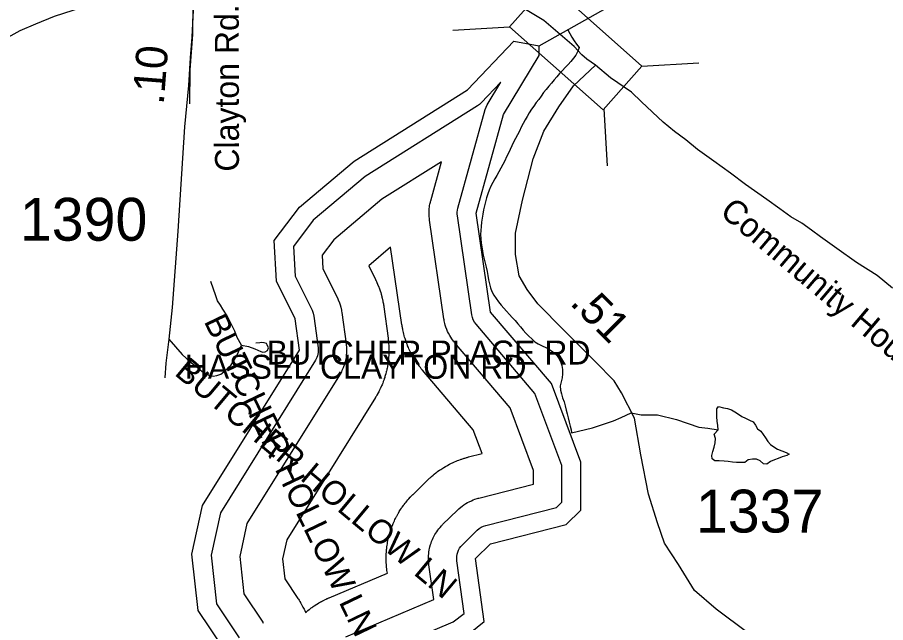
# Model space of a CAD drawing. Extents: x 1950930 to 2061844, y 904556 to 1017002.
# Drawn here: x 1996378 to 1999821, y 983088 to 985488 of the extents above; entities that cross this region are included whole.
import ezdxf

# ---------------------------------------------------------------- set-up
doc = ezdxf.new("R2010")
doc.units = 0
for name, color, linetype in [('Exist Hydrographic Buffer Line', 7, 'Continuous'), ('Exist Hydrographic Creek Single Shore', 7, 'Continuous'), ('Exist Hydrographic Lake Shore', 7, 'Continuous'), ('Exist Hydrographic Misc Water Feature', 7, 'Continuous'), ('Exist Road Non-System Type 51', 7, 'Continuous'), ('Exist Road Non-System Type 51 Label', 7, 'Continuous'), ('Exist Road Primary US Structure Standard Bridge CELL', 7, 'Continuous'), ('Exist Road Secondary Structure Standard Bridge CELL', 7, 'Continuous'), ('Exist Road Secondary Type 51 Attributed', 7, 'Continuous'), ('Exist Road Secondary Type 51 Label', 7, 'Continuous'), ('Exist Road Secondary Type 51 Number Label', 7, 'Continuous')]:
    doc.layers.add(name, color=color, linetype=linetype)

msp = doc.modelspace()

# ---------------------------------------------------------------- linework, layer by layer
at = {"layer": 'Exist Hydrographic Buffer Line'}
for points in [[(1997724.1, 982928.6), (1998106.7, 983090.4), (1998149.4, 983124.5), (1998121.1, 983332.5), (1998120.5, 983341.2), (1998120.8, 983349.9), (1998122.1, 983358.6), (1998124.5, 983367), (1998127.8, 983375), (1998132, 983382.7), (1998137.1, 983389.8), (1998143, 983396.2), (1998202, 983454.1), (1998209.5, 983460.5), (1998217.8, 983465.9), (1998226.7, 983470.1), (1998236.1, 983473.2), (1998516.1, 983544), (1998537.5, 983565.3), (1998537.5, 983711), (1998430.8, 983996.8), (1998197.4, 984270.8), (1998191.2, 984279.2), (1998186.2, 984288.5), (1998182.5, 984298.3), (1998180.3, 984308.6), (1998123.3, 984700.4), (1998122.6, 984708.1), (1998122.6, 984715.8), (1998123.5, 984723.5), (1998125.2, 984731.1), (1998233, 985122.7), (1998236.5, 985132.6), (1998241.3, 985141.8), (1998295.4, 985230.7), (1998217.8, 985149.2), (1998210.9, 985142.9), (1998203.3, 985137.4), (1997757.7, 984857.4), (1997551.2, 984683.6), (1997472.8, 984579.8), (1997479.4, 984461.6), (1997546.6, 984326.2), (1997551.1, 984314.9), (1997553.7, 984303), (1997570.7, 984177.9), (1997571.3, 984171.4), (1997571.4, 984164.9), (1997570.8, 984158.5), (1997569.7, 984152), (1997568.1, 984145.8), (1997565.9, 984139.6), (1997563.2, 984133.7), (1997560, 984128.1), (1997182.9, 983523.5), (1997146.4, 983355.5), (1997168, 983162.2), (1997257.8, 983027.6)], [(1997680.5, 983031.8), (1998029, 983179.1), (1998010.1, 983317.4), (1998009.8, 983320.7), (1998009.5, 983323.9), (1998008.8, 983332.6), (1998008.5, 983339.1), (1998008.5, 983345.6), (1998008.9, 983354.4), (1998009.3, 983360.9), (1998010.2, 983367.3), (1998011.5, 983375.9), (1998012.7, 983382.3), (1998014.3, 983388.7), (1998016.6, 983397.1), (1998018.5, 983403.3), (1998020.8, 983409.4), (1998024.1, 983417.5), (1998026.8, 983423.4), (1998029.8, 983429.2), (1998034, 983436.9), (1998037.3, 983442.5), (1998041, 983447.9), (1998046, 983455), (1998050, 983460.2), (1998054.2, 983465.1), (1998060.1, 983471.6), (1998062.3, 983473.9), (1998064.6, 983476.3), (1998123.7, 983534.1), (1998126.3, 983536.6), (1998129.1, 983539.1), (1998136.6, 983545.5), (1998142.4, 983550.1), (1998148.4, 983554.3), (1998156.7, 983559.7), (1998163, 983563.6), (1998169.5, 983567), (1998178.5, 983571.2), (1998185.2, 983574.2), (1998192.2, 983576.7), (1998201.6, 983579.7), (1998205.1, 983580.8), (1998208.6, 983581.8), (1998425.5, 983636.6), (1998425.5, 983690.8), (1998332.8, 983939.2), (1998112.1, 984198.1), (1998109.7, 984201.2), (1998107.3, 984204.3), (1998101, 984212.8), (1998096.6, 984219.2), (1998092.6, 984226), (1998087.6, 984235.3), (1998084.1, 984242.3), (1998081.1, 984249.6), (1998077.5, 984259.4), (1998075, 984266.9), (1998073.1, 984274.5), (1998070.8, 984284.8), (1998070.1, 984288.6), (1998069.4, 984292.5), (1998012.4, 984684.2), (1998012.1, 984687.1), (1998011.8, 984690), (1998011, 984697.7), (1998010.6, 984703.5), (1998010.6, 984709.2), (1998010.6, 984717), (1998010.8, 984722.8), (1998011.4, 984728.5), (1998012.2, 984736.2), (1998013, 984742), (1998014.1, 984747.6), (1998015.8, 984755.2), (1998016.5, 984758), (1998017.2, 984760.8), (1998059.6, 984914.9), (1997823.8, 984766.7), (1997632.9, 984606.1), (1997586.9, 984545.1), (1997589.9, 984490.8), (1997646.9, 984376), (1997648.8, 984371.9), (1997650.6, 984367.7), (1997655.1, 984356.3), (1997658.2, 984347.7), (1997660.5, 984338.9), (1997663.1, 984327), (1997664, 984322.6), (1997664.7, 984318.1), (1997681.7, 984193), (1997682, 984190.6), (1997682.3, 984188.2), (1997682.9, 984181.7), (1997683.2, 984176.9), (1997683.3, 984172), (1997683.4, 984165.5), (1997683.3, 984160.7), (1997683, 984155.8), (1997682.5, 984149.4), (1997682, 984144.5), (1997681.3, 984139.7), (1997680.2, 984133.3), (1997679.3, 984128.6), (1997678.1, 984123.8), (1997676.5, 984117.6), (1997675.2, 984112.9), (1997673.7, 984108.3), (1997671.5, 984102.2), (1997669.8, 984097.6), (1997667.8, 984093.2), (1997665.2, 984087.3), (1997663, 984082.9), (1997660.7, 984078.6), (1997657.6, 984073), (1997656.3, 984070.9), (1997655.1, 984068.8), (1997288.2, 983480.7), (1997259.8, 983349.7), (1997276.3, 983201.7), (1997351, 983089.7), (1997353.3, 983086.1)]]:
    msp.add_lwpolyline(points, dxfattribs=at)
msp.add_lwpolyline([(1997520.8, 983127.7), (1997524.1, 983130.5), (1997527.2, 983133.2), (1997530.4, 983135.7), (1997534.6, 983139.1), (1997536.2, 983140.3), (1997537.8, 983141.6), (1997543.7, 983145.9), (1997545.3, 983147.1), (1997546.9, 983148.3), (1997551.4, 983151.5), (1997554.7, 983153.8), (1997558.1, 983156), (1997562.7, 983158.9), (1997564.4, 983160), (1997566.1, 983161.1), (1997572.3, 983164.9), (1997574.1, 983165.9), (1997575.8, 983166.9), (1997580.6, 983169.6), (1997584.1, 983171.6), (1997587.7, 983173.5), (1997592.5, 983176), (1997594.4, 983176.9), (1997596.2, 983177.8), (1997602.7, 983180.9), (1997603.6, 983181.4), (1997604.6, 983181.8), (1997607, 983182.9), (1997608.9, 983183.8), (1997610.7, 983184.6), (1997613.2, 983185.7), (1997614.1, 983186.1), (1997615.1, 983186.5), (1997845.2, 983283.8), (1997843.7, 983294.8), (1997843.5, 983296), (1997843.4, 983297.2), (1997843, 983300.4), (1997842.7, 983302.9), (1997842.5, 983305.3), (1997842.2, 983308.5), (1997842.1, 983309.8), (1997842, 983311), (1997841.3, 983319.7), (1997841.1, 983322.1), (1997841, 983324.6), (1997840.7, 983331.1), (1997840.5, 983336), (1997840.5, 983340.8), (1997840.5, 983347.4), (1997840.6, 983349.8), (1997840.7, 983352.2), (1997841, 983361), (1997841.1, 983363.4), (1997841.3, 983365.8), (1997841.7, 983372.3), (1997842.1, 983377.2), (1997842.7, 983382.1), (1997843.5, 983388.5), (1997843.8, 983391), (1997844.2, 983393.4), (1997845.5, 983402), (1997845.9, 983404.4), (1997846.4, 983406.8), (1997847.6, 983413.2), (1997848.5, 983418), (1997849.6, 983422.8), (1997851.2, 983429.1), (1997851.8, 983431.5), (1997852.5, 983433.8), (1997854.8, 983442.2), (1997855.5, 983444.6), (1997856.2, 983446.9), (1997858.1, 983453.1), (1997859.6, 983457.8), (1997861.3, 983462.4), (1997863.6, 983468.5), (1997864.5, 983470.8), (1997865.4, 983473), (1997868.7, 983481.1), (1997869.6, 983483.4), (1997870.6, 983485.6), (1997873.2, 983491.6), (1997875.3, 983496), (1997877.5, 983500.4), (1997880.4, 983506.2), (1997881.6, 983508.3), (1997882.7, 983510.5), (1997887, 983518.1), (1997888.2, 983520.3), (1997889.4, 983522.4), (1997892.7, 983528), (1997895.3, 983532.2), (1997897.9, 983536.3), (1997901.6, 983541.7), (1997902.9, 983543.7), (1997904.3, 983545.7), (1997909.4, 983552.8), (1997910.9, 983554.7), (1997912.3, 983556.7), (1997916.3, 983561.9), (1997919.3, 983565.7), (1997922.4, 983569.5), (1997926.7, 983574.4), (1997928.3, 983576.3), (1997929.9, 983578.1), (1997935.8, 983584.6), (1997936.6, 983585.5), (1997937.4, 983586.4), (1997939.6, 983588.7), (1997941.3, 983590.5), (1997943, 983592.3), (1997945.3, 983594.6), (1997946.2, 983595.4), (1997947.1, 983596.3), (1998006.1, 983654.1), (1998007.1, 983655.1), (1998008.1, 983656), (1998010.8, 983658.6), (1998012.8, 983660.5), (1998014.9, 983662.3), (1998017.6, 983664.8), (1998018.7, 983665.7), (1998019.7, 983666.6), (1998027.2, 983673), (1998029.3, 983674.8), (1998031.5, 983676.5), (1998037.2, 983681.2), (1998041.6, 983684.6), (1998046.1, 983687.8), (1998052.1, 983692), (1998054.4, 983693.6), (1998056.7, 983695.1), (1998065, 983700.5), (1998067.3, 983702), (1998069.7, 983703.5), (1998076, 983707.3), (1998080.8, 983710.1), (1998085.7, 983712.7), (1998092.2, 983716.1), (1998094.7, 983717.3), (1998097.2, 983718.6), (1998106.1, 983722.8), (1998108.6, 983724), (1998111.1, 983725.1), (1998117.9, 983728.1), (1998123, 983730.2), (1998128.2, 983732.2), (1998135.1, 983734.7), (1998137.7, 983735.6), (1998140.3, 983736.5), (1998149.7, 983739.5), (1998151, 983739.9), (1998152.4, 983740.4), (1998155.9, 983741.4), (1998158.5, 983742.2), (1998161.2, 983743), (1998164.8, 983743.9), (1998166.1, 983744.3), (1998167.5, 983744.6), (1998221, 983758.2), (1998185.7, 983852.7), (1997984.3, 984089.2), (1997983.3, 984090.3), (1997982.4, 984091.4), (1997979.9, 984094.5), (1997978, 984096.8), (1997976.2, 984099.1), (1997973.8, 984102.2), (1997972.9, 984103.4), (1997972.1, 984104.6), (1997965.8, 984113), (1997964.1, 984115.4), (1997962.4, 984117.8), (1997958, 984124.3), (1997954.7, 984129.2), (1997951.7, 984134.3), (1997947.7, 984141), (1997946.2, 984143.6), (1997944.8, 984146.2), (1997939.8, 984155.4), (1997938.4, 984158), (1997937.1, 984160.7), (1997933.6, 984167.7), (1997931.1, 984173), (1997928.7, 984178.4), (1997925.8, 984185.7), (1997924.7, 984188.4), (1997923.6, 984191.2), (1997920, 984201), (1997919, 984203.8), (1997918, 984206.6), (1997915.5, 984214), (1997913.8, 984219.7), (1997912.2, 984225.4), (1997910.3, 984233), (1997909.6, 984235.8), (1997908.9, 984238.7), (1997906.7, 984249), (1997906.4, 984250.4), (1997906.1, 984251.9), (1997905.3, 984255.7), (1997904.8, 984258.6), (1997904.3, 984261.5), (1997903.6, 984265.4), (1997903.4, 984266.8), (1997903.2, 984268.3), (1997858.4, 984576.2), (1997771.4, 984503), (1997797.4, 984450.7), (1997798.1, 984449.1), (1997798.9, 984447.6), (1997800.8, 984443.5), (1997802.3, 984440.4), (1997803.6, 984437.2), (1997805.4, 984433), (1997806, 984431.4), (1997806.7, 984429.9), (1997811.2, 984418.5), (1997812.4, 984415.4), (1997813.6, 984412.1), (1997816.6, 984403.6), (1997818.8, 984397.1), (1997820.6, 984390.5), (1997822.9, 984381.7), (1997823.8, 984378.4), (1997824.6, 984375), (1997827.2, 984363.1), (1997827.5, 984361.5), (1997827.9, 984359.8), (1997828.8, 984355.3), (1997829.4, 984352), (1997830, 984348.6), (1997830.7, 984344.1), (1997830.9, 984342.4), (1997831.2, 984340.7), (1997848.2, 984215.6), (1997848.3, 984214.7), (1997848.4, 984213.8), (1997848.7, 984211.4), (1997848.9, 984209.6), (1997849.1, 984207.8), (1997849.4, 984205.4), (1997849.5, 984204.5), (1997849.5, 984203.6), (1997850.1, 984197.1), (1997850.3, 984195.3), (1997850.4, 984193.5), (1997850.8, 984188.7), (1997851, 984185), (1997851.1, 984181.4), (1997851.3, 984176.5), (1997851.3, 984174.7), (1997851.3, 984172.9), (1997851.4, 984166.4), (1997851.4, 984164.6), (1997851.3, 984162.8), (1997851.3, 984157.9), (1997851.2, 984154.3), (1997851, 984150.7), (1997850.7, 984145.8), (1997850.6, 984144), (1997850.4, 984142.2), (1997849.9, 984135.7), (1997849.8, 984133.9), (1997849.6, 984132.1), (1997849.1, 984127.3), (1997848.7, 984123.6), (1997848.2, 984120), (1997847.5, 984115.2), (1997847.2, 984113.4), (1997846.9, 984111.6), (1997845.8, 984105.2), (1997845.5, 984103.5), (1997845.2, 984101.7), (1997844.2, 984096.9), (1997843.5, 984093.3), (1997842.7, 984089.8), (1997841.6, 984085.1), (1997841.2, 984083.3), (1997840.7, 984081.5), (1997839.1, 984075.3), (1997838.6, 984073.5), (1997838.1, 984071.7), (1997836.8, 984067.1), (1997835.8, 984063.6), (1997834.7, 984060.1), (1997833.2, 984055.5), (1997832.6, 984053.8), (1997832, 984052.1), (1997829.8, 984046), (1997829.2, 984044.2), (1997828.5, 984042.5), (1997826.8, 984038), (1997825.5, 984034.6), (1997824.1, 984031.3), (1997822.2, 984026.8), (1997821.4, 984025.1), (1997820.7, 984023.5), (1997818, 984017.6), (1997817.2, 984015.9), (1997816.5, 984014.3), (1997814.4, 984009.9), (1997812.7, 984006.6), (1997811.1, 984003.4), (1997808.8, 983999.1), (1997807.9, 983997.5), (1997807, 983996), (1997803.8, 983990.3), (1997803.4, 983989.5), (1997802.9, 983988.7), (1997801.7, 983986.6), (1997800.8, 983985.1), (1997799.8, 983983.5), (1997798.6, 983981.4), (1997798.1, 983980.7), (1997797.6, 983979.9), (1997446.2, 983416.5), (1997429.8, 983341), (1997438.7, 983260.9), (1997490.8, 983182.9), (1997491.7, 983181.5), (1997492.5, 983180.2), (1997494.9, 983176.5), (1997496.6, 983173.8), (1997498.2, 983171), (1997500.4, 983167.3), (1997501.2, 983165.9), (1997502, 983164.5), (1997507.7, 983154.4), (1997509.2, 983151.6), (1997510.7, 983148.7), (1997514.7, 983141), (1997517.5, 983135.2), (1997520.1, 983129.3)], close=True, dxfattribs=at)
at = {"layer": 'Exist Hydrographic Creek Single Shore'}
msp.add_lwpolyline([(1998447.4, 985375.5), (1998831.2, 985591.7), (1998898.1, 985692.1), (1998890.1, 985790.7), (1998815.2, 985900.6), (1998390.1, 986152.3), (1998290.1, 986275.7), (1998299.1, 986534.9), (1998440.2, 986666.5), (1998757.2, 986699.4), (1998990.1, 986641.9)], dxfattribs=at)
at = {"layer": 'Exist Hydrographic Lake Shore'}
for points in [[(1997195.4, 982986), (1997095.5, 983135.7), (1997070.5, 983359.4), (1997112.4, 983552.1), (1997496.4, 984167.8), (1997479.4, 984292.9), (1997405.4, 984442), (1997396.3, 984603.1), (1997496.4, 984735.6), (1997713.4, 984918.2), (1998163.4, 985200.9), (1998347.4, 985394), (1998447.4, 985375.5)], [(1998145.4, 983025.3), (1998229.5, 983092.5), (1998195.4, 983342.6), (1998254.5, 983400.5), (1998554.5, 983476.3), (1998612.5, 983534.2), (1998612.5, 983724.6), (1998496.5, 984035.4), (1998254.5, 984319.4), (1998197.5, 984711.2), (1998305.3, 985102.8), (1998447.4, 985336.2), (1998447.4, 985375.5)]]:
    msp.add_lwpolyline(points, dxfattribs=at)
at = {"layer": 'Exist Hydrographic Misc Water Feature'}
for points in [[(1998561.3, 985438), (1998569.5, 985423.8), (1998577.4, 985409.7), (1998585.9, 985395.6), (1998595.5, 985382.3), (1998605.7, 985369), (1998601.2, 985353.5), (1998593.4, 985338.8), (1998583.6, 985325.9), (1998572.9, 985313), (1998561.9, 985301), (1998550.6, 985288.8), (1998539.3, 985277.6), (1998528, 985265.5), (1998517, 985252.6), (1998506.5, 985240.5), (1998496, 985227.7), (1998485.6, 985214.7), (1998475.3, 985201.9), (1998465.1, 985189.7), (1998455.2, 985175.9), (1998445.4, 985163), (1998435.6, 985150.2), (1998426.1, 985136.3), (1998416.9, 985123.4), (1998408.1, 985109.7), (1998399.5, 985095.1), (1998391.5, 985081.3), (1998383.9, 985066.7), (1998376.1, 985052.1), (1998368.7, 985037.4), (1998361.1, 985022.8), (1998353.7, 985008.3), (1998346.2, 984993.6), (1998339, 984979), (1998332.2, 984963.6), (1998325.2, 984948.9), (1998318.3, 984934.4), (1998310.9, 984919.7), (1998303.5, 984905), (1998295.5, 984890.5), (1998287.1, 984875.9), (1998279.1, 984861.3), (1998270.9, 984847.5), (1998263.1, 984832.9), (1998255.9, 984818.3), (1998249.4, 984802.8), (1998244, 984788.2), (1998238.9, 984771.9), (1998234.6, 984756.4), (1998230.5, 984740), (1998227, 984724.5), (1998223.7, 984708.2), (1998220.9, 984691.8), (1998218.8, 984675.5), (1998217.2, 984659.1), (1998216.1, 984642.7), (1998215.3, 984626.3), (1998215.7, 984609.9), (1998217, 984593.5), (1998219.4, 984577.8), (1998222.3, 984561.3), (1998225.6, 984544.9), (1998229.3, 984529.2), (1998233.2, 984512.7), (1998237.1, 984497), (1998240.5, 984480.6), (1998243.6, 984464.1), (1998246.7, 984447.6), (1998249.8, 984431.9), (1998254.1, 984415.5), (1998259.8, 984400.5), (1998267.6, 984386.5), (1998276.4, 984373.1), (1998286.3, 984359.8), (1998296.5, 984347.3), (1998307.4, 984334.8), (1998318.3, 984322.3), (1998329.5, 984309.7), (1998340.6, 984297.2), (1998351.5, 984285.5), (1998362.1, 984272.9), (1998373, 984260.4), (1998384.1, 984247.8), (1998395, 984236.2), (1998406.4, 984223.5), (1998418.1, 984212.7), (1998430.4, 984201.7), (1998444, 984193.2), (1998458.7, 984185.5), (1998473.9, 984178.6), (1998488.3, 984171), (1998501.8, 984161.7), (1998514.5, 984150.8), (1998524.1, 984137.4), (1998531.7, 984123.3), (1998537.5, 984107.6), (1998539.9, 984092), (1998539.5, 984074.8), (1998538.1, 984058.4)], [(1998538.1, 984058.4), (1998534.4, 984042.9), (1998531.1, 984026.6), (1998532.3, 984010.1), (1998536, 983994.4), (1998540.3, 983978.7), (1998545.9, 983963), (1998550.6, 983947.3), (1998554.9, 983930.8), (1998558.8, 983915.1), (1998562.7, 983899.6), (1998566.4, 983883.1), (1998570.3, 983867.4), (1998573.8, 983851.7), (1998575.6, 983840.2)], [(1999156.7, 983851.9), (1999155.5, 983869.2), (1999153.9, 983886.4), (1999152.4, 983903.7), (1999151.6, 983920.1), (1999152.4, 983935.7), (1999158.8, 983944.6), (1999178, 983940.1), (1999194.2, 983937.3), (1999209.8, 983932.1), (1999223.8, 983923.6), (1999237.5, 983914.2), (1999251.3, 983905.7), (1999265.6, 983898), (1999281.2, 983891.2), (1999295.5, 983883.5), (1999305.4, 983871), (1999313.4, 983856.8), (1999326.7, 983847.6), (1999335.9, 983833.4), (1999345, 983820.1), (1999354, 983806), (1999365.3, 983794.3), (1999378, 983784.2), (1999392.5, 983775.7), (1999410, 983768.7), (1999427, 983761.8), (1999438.5, 983755.8), (1999429.6, 983750.2), (1999410.8, 983745), (1999395.4, 983738.7), (1999380, 983733.3), (1999364.8, 983726.2), (1999350.5, 983715.8), (1999336.8, 983717), (1999323.8, 983728.7), (1999309.5, 983736.3), (1999292.9, 983735.8), (1999276.7, 983733), (1999262.7, 983723.3), (1999246.7, 983722.1), (1999230.1, 983723.2), (1999213.5, 983724.3), (1999197.1, 983726.4), (1999181.1, 983728.3), (1999161.8, 983728.8), (1999143.4, 983729.9), (1999133.3, 983736.8), (1999132.5, 983749.9), (1999136, 983766.2), (1999141.3, 983784.1), (1999145.9, 983801.3), (1999146.3, 983818.5), (1999140.9, 983835), (1999156.7, 983851.9)], [(1998575.6, 983840.2), (1998658.7, 983859.8), (1998742.5, 983887.6), (1998772.5, 983901.7), (1998812.4, 983919.8), (1998852.2, 983911.6), (1998916.4, 983911.9), (1998992.3, 983893.8), (1999080.2, 983863.4), (1999116.1, 983859.3), (1999156.7, 983851.9)]]:
    msp.add_lwpolyline(points, dxfattribs=at)
at = {"layer": 'Exist Road Non-System Type 51'}
for points in [[(1997064, 985666.1), (1997072.5, 985584.2), (1997075, 985516.3), (1997070, 985409.8), (1997063.6, 985327.9), (1997056.4, 985218.4), (1997041.4, 985053.8), (1997014.5, 984640.5), (1996992.2, 984337.9), (1996978.8, 984211.5)], [(1997267.4, 984187.5), (1997250, 984217.8), (1997240.6, 984243.8), (1997210, 984303.8), (1997192.5, 984331.1), (1997183.1, 984347.2), (1997172.1, 984364.3), (1997165.2, 984383.4), (1997145.6, 984440.9)], [(1996978.8, 984211.5), (1996966.9, 984116.6), (1996963.2, 984058.6)], [(1996978.8, 984211.5), (1997031.8, 984151.1), (1997062, 984123.3), (1997092.1, 984099.2), (1997110.8, 984083.8), (1997126.8, 984073.9), (1997140.4, 984067.8), (1997153.9, 984065.3), (1997168.8, 984067.2), (1997185.4, 984073.3), (1997203.2, 984087.6), (1997215.6, 984100.5), (1997224.9, 984107.9), (1997239, 984130.8), (1997248.9, 984147.4), (1997267.4, 984187.5)], [(1997267.4, 984187.5), (1997294.6, 984182.6), (1997319.2, 984173.3), (1997332.2, 984168.4), (1997344, 984162.8), (1997351.4, 984159.8), (1997360.6, 984161.6), (1997369.9, 984166.5), (1997373.6, 984177.6), (1997369.2, 984189.4), (1997366.1, 984194.9), (1997356.2, 984197.4), (1997347.6, 984199.2), (1997339, 984196.8), (1997324.2, 984195.5)]]:
    msp.add_lwpolyline(points, dxfattribs=at)
at = {"layer": 'Exist Road Secondary Structure Standard Bridge CELL'}
for p, q in [((1998104.4, 985437.7), (1998330.3, 985451.2)), ((1998854.1, 985294.4), (1999080, 985307.8)), ((1998703.8, 985125.1), (1998717.2, 984899.2))]:
    msp.add_line(p, q, dxfattribs=at)
msp.add_lwpolyline([(1998484.1, 985624.4), (1998854.8, 985295.2), (1998701, 985122), (1998330.3, 985451.2)], close=True, dxfattribs=at)
at = {"layer": 'Exist Road Secondary Type 51 Attributed'}
for points in [[(1998586.4, 985372.8), (1998466.2, 985475.8), (1998314.1, 985568.8), (1998194.7, 985603.5), (1997966.8, 985647.9), (1997838.8, 985662.1), (1997644.8, 985702.6), (1997392.9, 985731.2), (1997144.8, 985701.7), (1997058.9, 985665.9)], [(1997058.9, 985665.9), (1996834.6, 985600.3), (1996634.4, 985526.8), (1996524.3, 985491.1), (1996450.2, 985461.2), (1996388.3, 985435.3), (1996207.9, 985335.8), (1996120, 985279.8), (1995969.7, 985192.3), (1995779.4, 985076.6), (1995671.4, 985016.8), (1995553.2, 984951.2), (1995475, 984913.2), (1995378.9, 984875.6), (1995290.9, 984847.8)], [(1997058.9, 985665.9), (1997073.6, 985545.3), (1997072.5, 985420.1), (1997061.4, 985279.5), (1997060.4, 985144.7)], [(1998671.4, 985298.6), (1998636.9, 985322.3), (1998616.4, 985339.7), (1998586.4, 985372.8)], [(1999274.7, 983047.6), (1999148.9, 983140.5), (1999063, 983214.5), (1998999.9, 983318.3), (1998944, 983402.5), (1998917.1, 983483.8), (1998881.4, 983597.5), (1998851.1, 983753), (1998825.3, 983898.9), (1998774.5, 983998.8), (1998744.7, 984046.8), (1998668.8, 984123), (1998545, 984247.2), (1998441.6, 984351.5), (1998399.5, 984408.4), (1998367.9, 984463.1), (1998353.2, 984547.4), (1998353.2, 984631.6), (1998381.6, 984763.2), (1998423.7, 984927.5), (1998465.8, 985037), (1998524.7, 985133.9), (1998583.1, 985216.8), (1998671.4, 985298.6)], [(1999848.9, 984413.9), (1999787.6, 984464), (1999705.6, 984516.5), (1999628.5, 984571.8), (1999563, 984618.3), (1999527.8, 984643.6), (1999488.8, 984672.2), (1999445.1, 984697.6), (1999401.5, 984728.6), (1999350.8, 984765.2), (1999266.3, 984825.8), (1999206.5, 984870.2), (1999140.3, 984918.1), (1999075.9, 984964.2), (1999029.4, 985001.8), (1998983.7, 985035.4), (1998939.3, 985072.8), (1998853.8, 985153.4), (1998812.9, 985191.5), (1998729.9, 985247.8), (1998671.4, 985298.6)]]:
    msp.add_lwpolyline(points, dxfattribs=at)

# ---------------------------------------------------------------- texts
at = {"layer": 'Exist Road Non-System Type 51 Label'}
for rotation, p in [(295.6806, (1997085.6, 984346.5)), (320.1494, (1996942.9, 984117.7))]:
    msp.add_text('  BUTCHER HOLLOW LN', height=95, rotation=rotation, dxfattribs=at).set_placement(p)
for s, p in [('  BUTCHER PLACE RD', (1997295.9, 984111.3)), ('  HASSEL CLAYTON RD', (1996971, 984054.8))]:
    msp.add_text(s, height=95, dxfattribs=at).set_placement(p)
at = {"layer": 'Exist Road Primary US Structure Standard Bridge CELL'}
for s, rotation, p in [('.10', 85.5071, (1996958.1, 985139.9)), ('.51', 314.922, (1998565.3, 984352.1))]:
    msp.add_text(s, height=125, rotation=rotation, dxfattribs=at).set_placement(p)
at = {"layer": 'Exist Road Secondary Type 51 Label'}
for s, rotation, p in [('Clayton Rd.', 90.0672, (1997256.8, 984876.4)), ('Community House Rd.', 319.823, (1999159.4, 984708.7))]:
    msp.add_text(s, height=95, rotation=rotation, dxfattribs=at).set_placement(p)
at = {"layer": 'Exist Road Secondary Type 51 Number Label'}
for s, p in [('1390', (1996387.7, 984602.3)), ('1337', (1999068.9, 983445))]:
    msp.add_text(s, height=170, dxfattribs=at).set_placement(p)

doc.saveas('drawing.dxf')
